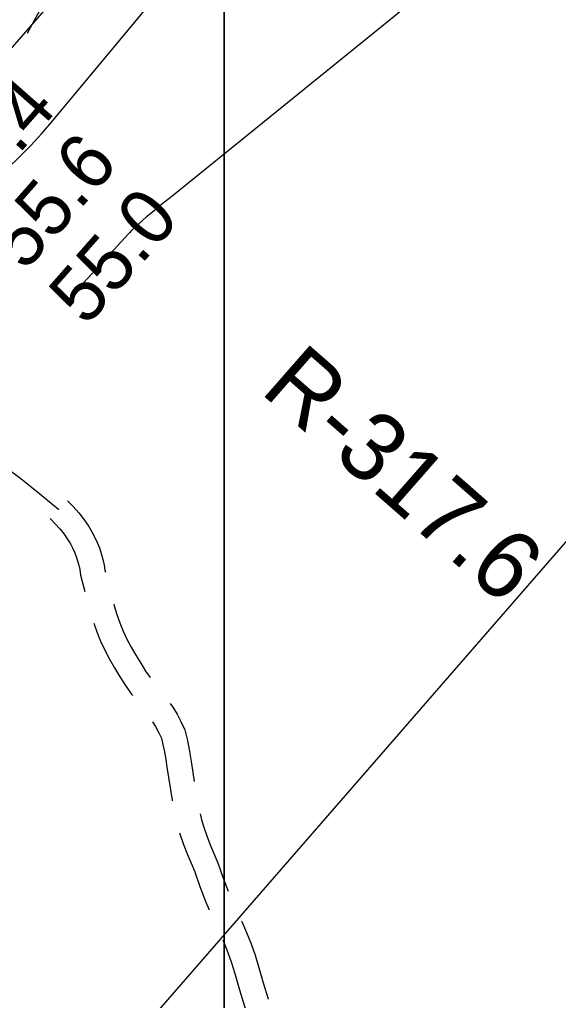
# Model space of a CAD drawing. Extents: x 3172231 to 3210228, y 940198 to 965780.
# Drawn here: x 3194789 to 3195442, y 960491 to 961681 of the extents above; entities that cross this region are included whole.
import ezdxf

# ---------------------------------------------------------------- set-up
doc = ezdxf.new("R2010")
doc.units = 0
for name, color, linetype in [('V-RIVR-RANG', 7, 'Continuous'), ('V-RIVR-RANG-IDEN', 7, 'Continuous'), ('V-ROAD-CNTR', 7, 'Continuous'), ('V-SITE-VEGE', 7, 'Continuous'), ('V-TOPO-BNDY', 7, 'Continuous'), ('V-TOPO-MINR', 7, 'Continuous')]:
    doc.layers.add(name, color=color, linetype=linetype)

msp = doc.modelspace()

# ---------------------------------------------------------------- linework, layer by layer
at = {"layer": 'V-ROAD-CNTR'}
for points in [[(3194798.059, 961664.197), (3194801.586, 961670.959), (3194813.269, 961692.727), (3194842.637, 961749.194), (3194844.013, 961752.962)], [(3194836.004, 961085.945), (3194813.132, 961104.85), (3194790.065, 961123.567), (3194765.989, 961141.112), (3194742.121, 961158.946), (3194737.29, 961162.975), (3194732.588, 961167.171), (3194728.027, 961171.529), (3194723.614, 961176.045), (3194719.356, 961180.704), (3194715.262, 961185.507), (3194711.336, 961190.436), (3194707.584, 961195.489), (3194698.722, 961208.5), (3194689.473, 961221.246), (3194679.852, 961233.713), (3194669.872, 961245.878), (3194665.059, 961251.817), (3194659.757, 961257.361), (3194654.019, 961262.45), (3194648.679, 961267.734), (3194637.725, 961277.575), (3194637.273, 961278.041)], [(3194846.471, 961096.689), (3194853.506, 961089.836), (3194860.418, 961082.115), (3194866.779, 961073.943), (3194872.484, 961065.487), (3194876.18, 961059.365), (3194879.563, 961052.986), (3194882.593, 961046.412), (3194885.263, 961039.666), (3194887.548, 961032.781), (3194889.444, 961025.799), (3194890.95, 961018.736), (3194891.872, 961012.805), (3194892.554, 961010.213)], [(3194825.537, 961075.201), (3194831.838, 961069.062), (3194837.378, 961062.873), (3194842.481, 961056.319), (3194847.192, 961049.337), (3194850.066, 961044.573), (3194852.669, 961039.668), (3194855.003, 961034.604), (3194857.057, 961029.414), (3194858.814, 961024.119), (3194860.276, 961018.735), (3194861.434, 961013.3), (3194862.466, 961006.665), (3194867.675, 960986.876)], [(3194902.735, 960971.531), (3194903.315, 960969.329), (3194906.475, 960958.9), (3194910.09, 960948.677), (3194914.171, 960938.632), (3194918.62, 960928.968), (3194923.909, 960919.363), (3194929.568, 960909.497), (3194935.401, 960899.734), (3194941.278, 960890.275), (3194946.77, 960882.338)], [(3194878.387, 960948.346), (3194882.036, 960938.025), (3194886.635, 960926.706), (3194891.82, 960915.444), (3194897.755, 960904.663), (3194903.678, 960894.339), (3194909.781, 960884.122), (3194916.188, 960873.813), (3194923.008, 960863.956), (3194925.506, 960860.579)], [(3194971.245, 960850.732), (3194974.215, 960846.391), (3194979.459, 960837.821), (3194984.26, 960828.996), (3194989.15, 960818.806), (3194991.762, 960807.567), (3194993.777, 960797.676), (3194995.522, 960787.739), (3194996.962, 960777.996), (3195000.255, 960756.473)], [(3194949.787, 960828.835), (3194953.471, 960822.815), (3194957.542, 960815.33), (3194960.676, 960808.8), (3194962.448, 960801.177), (3194964.299, 960792.086), (3194965.904, 960782.949), (3194967.296, 960773.534), (3194973.417, 960733.52), (3194973.569, 960732.734)], [(3195007.529, 960717.159), (3195009.331, 960709.876), (3195011.834, 960700.764), (3195015.607, 960690.351), (3195019.759, 960679.606), (3195024.134, 960668.952), (3195029.033, 960657.708), (3195035.484, 960638.982), (3195041.543, 960623.244)], [(3194982.638, 960693.792), (3194983.222, 960691.666), (3194987.509, 960679.833), (3194991.889, 960668.5), (3194996.504, 960657.262), (3195001.055, 960646.814), (3195007.294, 960628.704), (3195014.488, 960610.018), (3195018.541, 960600.508)], [(3195057.772, 960586.694), (3195057.939, 960586.338), (3195063.853, 960573.126), (3195069.29, 960559.504), (3195074.16, 960545.668), (3195078.403, 960531.808), (3195084.036, 960512.011), (3195089.917, 960492.563), (3195090.038, 960492.184)], [(3195035.037, 960564.074), (3195036.219, 960561.432), (3195041.198, 960548.958), (3195045.656, 960536.294), (3195049.629, 960523.312), (3195055.248, 960503.563), (3195061.273, 960483.643), (3195065.95, 960469.049)]]:
    msp.add_lwpolyline(points, dxfattribs=at)
at = {"layer": 'V-SITE-VEGE'}
msp.add_line((3195036.827, 962128.822), (3195036.827, 958885.586), dxfattribs=at)
msp.add_lwpolyline([(3195036.827, 958885.586), (3195036.827, 962128.822)], dxfattribs=at)
at = {"layer": 'V-TOPO-BNDY'}
msp.add_line((3195595.058, 961212.714), (3193995.175, 959372.609), dxfattribs=at)
at = {"layer": 'V-TOPO-MINR'}
for points in [[(3195618.769, 961988.941), (3194973.019, 961466.142), (3194967.931, 961462.023), (3194962.842, 961457.906), (3194957.752, 961453.789), (3194952.662, 961449.674), (3194947.615, 961445.507), (3194942.628, 961441.273), (3194937.728, 961436.937), (3194932.888, 961432.533), (3194924.44, 961424.685), (3194922.234, 961422.551), (3194920.115, 961420.331), (3194881.2, 961377.892), (3194865.889, 961361.165)], [(3192775.572, 959648.4), (3193267.271, 960179.653), (3193279.361, 960192.283), (3193291.721, 960204.633), (3193304.489, 960216.561), (3193317.528, 960228.209), (3193370.729, 960274.154), (3193884.804, 960702.014), (3193903.309, 960720.303), (3193921.687, 960738.716), (3193939.876, 960757.317), (3193957.939, 960776.042), (3194138.587, 960965.243), (3194237.581, 961069.141), (3194336.429, 961173.178), (3194435.058, 961277.421), (3194533.541, 961381.803), (3194701.661, 961560.367), (3194715.886, 961575.652), (3194729.991, 961591.045), (3194743.917, 961606.601), (3194757.723, 961622.264), (3194897.147, 961782.304)], [(3194774.709, 961501.047), (3194788.568, 961514.321), (3194802.054, 961527.95), (3194814.983, 961542.108), (3194827.539, 961556.621), (3194992.42, 961755.114)]]:
    msp.add_lwpolyline(points, dxfattribs=at)

# ---------------------------------------------------------------- texts
at = {"layer": 'V-RIVR-RANG'}
for s, p in [('54.4', (3194720.771, 961441.168)), ('55.6', (3194794.758, 961373.874)), ('55.0', (3194869.268, 961307.173))]:
    msp.add_text(s, height=67, rotation=48.628326, dxfattribs=at).set_placement(p)
at = {"layer": 'V-RIVR-RANG-IDEN'}
msp.add_text('R-317.6', height=82.9998, rotation=318.769775, dxfattribs=at).set_placement((3195078.909, 961228.89))

doc.saveas('drawing.dxf')
